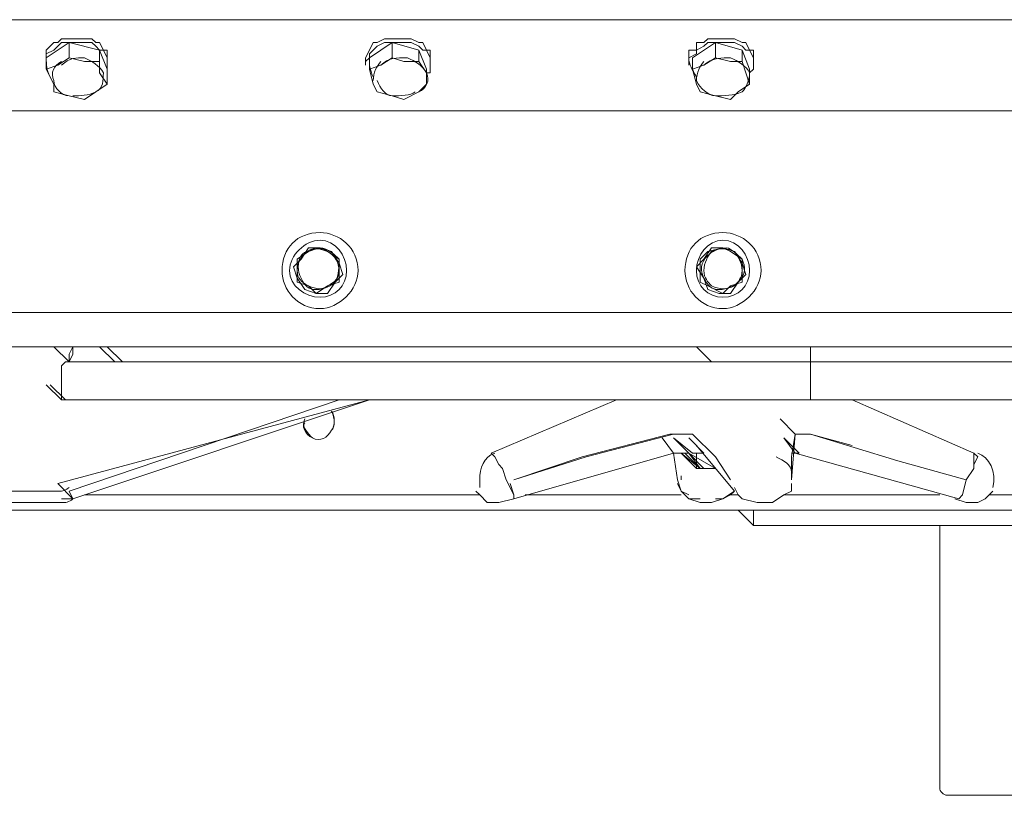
# Model space of a CAD drawing. Header units: millimetres. Extents: x -300186 to 535068, y -28581 to 763298.
# Tile 343 of 405: x 16867 to 17172, y 381591 to 381831. Entities that reach past the tile are written whole.
import ezdxf

# ---------------------------------------------------------------- set-up
doc = ezdxf.new("R2010")
doc.units = ezdxf.units.MM
doc.header["$LTSCALE"] = 10
doc.layers.add('koty', color=6, linetype='Continuous', lineweight=9)
doc.layers.add('NS_tenka', color=252, linetype='Continuous', lineweight=18)
doc.layers.add('popisky', color=6, linetype='Continuous')

# ---------------------------------------------------------------- blocks, each defined once
blk = doc.blocks.new('A$C12ac11e3')
at = {"layer": 'NS_tenka'}
for p, q in [((-869.83, 3847.74), (-17.82, 3847.74)), ((-17.82, 3847.74), (-869.83, 3847.74)), ((-403.17, 3835.96), (-396.1, 3840.67)), ((-403.17, 3838.31), (-400.81, 3840.67)), ((-400.81, 3840.67), (-399.63, 3840.67)), ((-399.63, 3840.67), (-398.45, 3841.85)), ((-399.63, 3839.49), (-398.45, 3840.67)), ((-398.45, 3841.85), (-397.27, 3841.85)), ((-398.45, 3840.67), (-397.27, 3840.67)), ((-397.27, 3841.85), (-394.92, 3841.85)), ((-397.27, 3840.67), (-394.92, 3840.67)), ((-396.1, 3840.67), (-396.1, 3835.96)), ((-396.1, 3840.67), (-386.67, 3838.31)), ((-394.92, 3841.85), (-392.56, 3841.85)), ((-394.92, 3840.67), (-392.56, 3840.67)), ((-392.56, 3841.85), (-391.38, 3841.85)), ((-392.56, 3840.67), (-391.38, 3840.67)), ((-391.38, 3841.85), (-389.03, 3841.85)), ((-391.38, 3840.67), (-389.03, 3840.67)), ((-389.03, 3841.85), (-387.85, 3840.67)), ((-389.03, 3840.67), (-387.85, 3839.49)), ((-387.85, 3840.67), (-386.67, 3840.67)), ((-386.67, 3840.67), (-385.49, 3838.31)), ((-303, 3835.96), (-295.93, 3840.67)), ((-303, 3838.31), (-301.82, 3840.67)), ((-301.82, 3840.67), (-300.64, 3840.67)), ((-300.64, 3840.67), (-298.29, 3841.85)), ((-300.64, 3839.49), (-298.29, 3840.67)), ((-298.29, 3841.85), (-295.93, 3841.85)), ((-298.29, 3840.67), (-295.93, 3840.67)), ((-295.93, 3841.85), (-294.75, 3841.85)), ((-295.93, 3840.67), (-295.93, 3835.96)), ((-295.93, 3840.67), (-287.68, 3838.31)), ((-295.93, 3840.67), (-294.75, 3840.67)), ((-294.75, 3841.85), (-292.39, 3841.85)), ((-294.75, 3840.67), (-292.39, 3840.67)), ((-292.39, 3841.85), (-291.22, 3841.85)), ((-292.39, 3840.67), (-291.22, 3840.67)), ((-291.22, 3841.85), (-290.04, 3841.85)), ((-291.22, 3840.67), (-290.04, 3840.67)), ((-290.04, 3841.85), (-287.68, 3840.67)), ((-290.04, 3840.67), (-287.68, 3839.49)), ((-287.68, 3840.67), (-286.5, 3840.67)), ((-286.5, 3840.67), (-285.32, 3838.31)), ((-202.83, 3835.96), (-195.76, 3840.67)), ((-201.65, 3838.31), (-201.65, 3840.67)), ((-201.65, 3840.67), (-199.3, 3840.67)), ((-199.3, 3840.67), (-198.12, 3841.85)), ((-199.3, 3839.49), (-198.12, 3840.67)), ((-198.12, 3841.85), (-196.94, 3841.85)), ((-198.12, 3840.67), (-196.94, 3840.67)), ((-196.94, 3841.85), (-194.58, 3841.85)), ((-196.94, 3840.67), (-194.58, 3840.67)), ((-195.76, 3840.67), (-195.76, 3835.96)), ((-195.76, 3840.67), (-187.51, 3838.31)), ((-194.58, 3841.85), (-193.41, 3841.85)), ((-194.58, 3840.67), (-193.41, 3840.67)), ((-193.41, 3841.85), (-191.05, 3841.85)), ((-193.41, 3840.67), (-191.05, 3840.67)), ((-191.05, 3841.85), (-189.87, 3841.85)), ((-191.05, 3840.67), (-189.87, 3840.67)), ((-189.87, 3841.85), (-187.51, 3840.67)), ((-189.87, 3840.67), (-187.51, 3839.49)), ((-187.51, 3840.67), (-186.34, 3840.67)), ((-186.34, 3840.67), (-185.16, 3838.31)), ((-403.17, 3837.13), (-400.81, 3838.31)), ((-403.17, 3835.96), (-403.17, 3838.31)), ((-403.17, 3838.31), (-403.17, 3838.31)), ((-403.17, 3835.96), (-403.17, 3837.13)), ((-400.81, 3838.31), (-399.63, 3839.49)), ((-387.85, 3839.49), (-386.67, 3838.31)), ((-386.67, 3838.31), (-386.67, 3834.78)), ((-386.67, 3838.31), (-384.31, 3832.42)), ((-386.67, 3838.31), (-385.49, 3838.31)), ((-385.49, 3838.31), (-384.31, 3835.96)), ((-385.49, 3838.31), (-384.31, 3838.31)), ((-384.31, 3838.31), (-384.31, 3835.96)), ((-304.18, 3835.96), (-303, 3838.31)), ((-303, 3837.13), (-301.82, 3838.31)), ((-303, 3838.31), (-303, 3838.31)), ((-303, 3835.96), (-303, 3837.13)), ((-301.82, 3838.31), (-300.64, 3839.49)), ((-287.68, 3839.49), (-286.5, 3838.31)), ((-287.68, 3838.31), (-287.68, 3834.78)), ((-287.68, 3838.31), (-285.32, 3832.42)), ((-286.5, 3838.31), (-285.32, 3838.31)), ((-285.32, 3838.31), (-284.14, 3835.96)), ((-285.32, 3838.31), (-284.14, 3838.31)), ((-284.14, 3838.31), (-284.14, 3835.96)), ((-204.01, 3835.96), (-204.01, 3838.31)), ((-204.01, 3838.31), (-201.65, 3838.31)), ((-204.01, 3835.96), (-201.65, 3837.13)), ((-201.65, 3838.31), (-199.3, 3839.49)), ((-201.65, 3837.13), (-201.65, 3838.31)), ((-187.51, 3839.49), (-186.34, 3838.31)), ((-187.51, 3838.31), (-187.51, 3834.78)), ((-187.51, 3838.31), (-185.16, 3832.42)), ((-186.34, 3838.31), (-185.16, 3838.31)), ((-185.16, 3838.31), (-183.98, 3835.96)), ((-185.16, 3838.31), (-183.98, 3838.31)), ((-183.98, 3838.31), (-183.98, 3835.96)), ((-403.17, 3835.96), (-403.17, 3833.6)), ((-403.17, 3832.42), (-403.17, 3835.96)), ((-403.17, 3834.78), (-403.17, 3835.96)), ((-403.17, 3835.96), (-403.17, 3835.96)), ((-403.17, 3833.6), (-403.17, 3833.6)), ((-399.63, 3833.6), (-403.17, 3832.42)), ((-396.1, 3835.96), (-399.63, 3833.6)), ((-391.38, 3834.78), (-396.1, 3835.96)), ((-396.1, 3835.96), (-396.1, 3835.96)), ((-386.67, 3834.78), (-391.38, 3834.78)), ((-386.67, 3831.24), (-386.67, 3834.78)), ((-386.67, 3834.78), (-386.67, 3834.78)), ((-384.31, 3833.6), (-384.31, 3835.96)), ((-384.31, 3835.96), (-384.31, 3835.96)), ((-384.31, 3835.96), (-384.31, 3834.78)), ((-384.31, 3835.96), (-384.31, 3835.96)), ((-384.31, 3834.78), (-384.31, 3833.6)), ((-384.31, 3833.6), (-384.31, 3832.42)), ((-304.18, 3835.96), (-304.18, 3833.6)), ((-304.18, 3834.78), (-303, 3835.96)), ((-304.18, 3835.96), (-304.18, 3835.96)), ((-304.18, 3833.6), (-304.18, 3833.6)), ((-303, 3832.42), (-303, 3835.96)), ((-299.46, 3833.6), (-303, 3832.42)), ((-295.93, 3835.96), (-299.46, 3833.6)), ((-292.39, 3834.78), (-295.93, 3835.96)), ((-295.93, 3835.96), (-295.93, 3835.96)), ((-287.68, 3834.78), (-292.39, 3834.78)), ((-285.32, 3831.24), (-287.68, 3834.78)), ((-287.68, 3834.78), (-287.68, 3834.78)), ((-284.14, 3833.6), (-284.14, 3835.96)), ((-284.14, 3835.96), (-284.14, 3835.96)), ((-284.14, 3835.96), (-284.14, 3834.78)), ((-284.14, 3835.96), (-284.14, 3835.96)), ((-284.14, 3834.78), (-284.14, 3833.6)), ((-284.14, 3833.6), (-284.14, 3832.42)), ((-204.01, 3835.96), (-204.01, 3833.6)), ((-204.01, 3834.78), (-204.01, 3835.96)), ((-204.01, 3835.96), (-204.01, 3835.96)), ((-204.01, 3833.6), (-204.01, 3833.6)), ((-202.83, 3832.42), (-202.83, 3835.96)), ((-199.3, 3833.6), (-202.83, 3832.42)), ((-195.76, 3835.96), (-199.3, 3833.6)), ((-191.05, 3834.78), (-195.76, 3835.96)), ((-195.76, 3835.96), (-195.76, 3835.96)), ((-187.51, 3834.78), (-191.05, 3834.78)), ((-186.34, 3831.24), (-187.51, 3834.78)), ((-187.51, 3834.78), (-187.51, 3834.78)), ((-183.98, 3833.6), (-183.98, 3835.96)), ((-183.98, 3835.96), (-183.98, 3835.96)), ((-183.98, 3835.96), (-183.98, 3834.78)), ((-183.98, 3835.96), (-183.98, 3835.96)), ((-183.98, 3834.78), (-183.98, 3833.6)), ((-183.98, 3833.6), (-183.98, 3832.42)), ((-403.17, 3832.42), (-400.81, 3827.71)), ((-384.31, 3827.71), (-386.67, 3831.24)), ((-384.31, 3832.42), (-384.31, 3827.71)), ((-384.31, 3832.42), (-384.31, 3831.24)), ((-303, 3832.42), (-301.82, 3827.71)), ((-285.32, 3832.42), (-285.32, 3827.71)), ((-285.32, 3827.71), (-285.32, 3831.24)), ((-284.14, 3831.24), (-285.32, 3831.24)), ((-284.14, 3832.42), (-284.14, 3831.24)), ((-202.83, 3832.42), (-201.65, 3827.71)), ((-185.16, 3827.71), (-186.34, 3831.24)), ((-185.16, 3832.42), (-185.16, 3827.71)), ((-183.98, 3832.42), (-185.16, 3831.24)), ((-400.81, 3827.71), (-400.81, 3827.71)), ((-400.81, 3827.71), (-400.81, 3825.35)), ((-387.85, 3825.35), (-384.31, 3827.71)), ((-384.31, 3827.71), (-384.31, 3827.71)), ((-301.82, 3827.71), (-301.82, 3827.71)), ((-301.82, 3827.71), (-300.64, 3825.35)), ((-287.68, 3825.35), (-285.32, 3827.71)), ((-285.32, 3827.71), (-285.32, 3827.71)), ((-201.65, 3827.71), (-201.65, 3827.71)), ((-201.65, 3827.71), (-200.48, 3825.35)), ((-188.69, 3825.35), (-185.16, 3827.71)), ((-185.16, 3827.71), (-185.16, 3827.71)), ((-400.81, 3825.35), (-396.1, 3824.17)), ((-391.38, 3822.99), (-387.85, 3825.35)), ((-300.64, 3825.35), (-295.93, 3824.17)), ((-292.39, 3822.99), (-287.68, 3825.35)), ((-200.48, 3825.35), (-195.76, 3824.17)), ((-191.05, 3822.99), (-188.69, 3825.35)), ((-396.1, 3824.17), (-391.38, 3822.99)), ((-295.93, 3824.17), (-292.39, 3822.99)), ((-195.76, 3824.17), (-191.05, 3822.99)), ((-909.89, 3819.46), (22.25, 3819.46)), ((-321.85, 3775.86), (-325.39, 3773.5)), ((-321.85, 3777.03), (-324.21, 3773.5)), ((-319.5, 3777.03), (-321.85, 3775.86)), ((-318.32, 3777.03), (-321.85, 3777.03)), ((-315.96, 3775.86), (-319.5, 3777.03)), ((-314.78, 3775.86), (-318.32, 3777.03)), ((-312.43, 3773.5), (-315.96, 3775.86)), ((-312.43, 3772.32), (-314.78, 3775.86)), ((-198.12, 3775.86), (-200.48, 3773.5)), ((-196.94, 3777.03), (-199.3, 3773.5)), ((-193.41, 3777.03), (-198.12, 3775.86)), ((-193.41, 3777.03), (-196.94, 3777.03)), ((-191.05, 3775.86), (-193.41, 3777.03)), ((-189.87, 3775.86), (-193.41, 3777.03)), ((-187.51, 3773.5), (-191.05, 3775.86)), ((-187.51, 3772.32), (-189.87, 3775.86)), ((-324.21, 3773.5), (-326.57, 3771.14)), ((-325.39, 3773.5), (-325.39, 3769.96)), ((-312.43, 3769.96), (-312.43, 3773.5)), ((-199.3, 3773.5), (-201.65, 3771.14)), ((-200.48, 3773.5), (-200.48, 3769.96)), ((-187.51, 3769.96), (-187.51, 3773.5)), ((-326.57, 3771.14), (-325.39, 3767.61)), ((-325.39, 3769.96), (-325.39, 3766.43)), ((-311.25, 3768.78), (-312.43, 3772.32)), ((-312.43, 3766.43), (-312.43, 3769.96)), ((-201.65, 3771.14), (-199.3, 3767.61)), ((-200.48, 3769.96), (-200.48, 3766.43)), ((-186.34, 3768.78), (-187.51, 3772.32)), ((-187.51, 3766.43), (-187.51, 3769.96)), ((-325.39, 3767.61), (-323.03, 3764.07)), ((-325.39, 3766.43), (-321.85, 3765.25)), ((-315.96, 3765.25), (-312.43, 3766.43)), ((-315.96, 3762.89), (-313.61, 3766.43)), ((-313.61, 3766.43), (-311.25, 3768.78)), ((-200.48, 3766.43), (-198.12, 3765.25)), ((-199.3, 3767.61), (-198.12, 3764.07)), ((-191.05, 3765.25), (-187.51, 3766.43)), ((-191.05, 3762.89), (-188.69, 3766.43)), ((-188.69, 3766.43), (-186.34, 3768.78)), ((-323.03, 3764.07), (-319.5, 3762.89)), ((-321.85, 3765.25), (-319.5, 3762.89)), ((-319.5, 3762.89), (-315.96, 3765.25)), ((-198.12, 3765.25), (-193.41, 3762.89)), ((-198.12, 3764.07), (-194.58, 3762.89)), ((-193.41, 3762.89), (-191.05, 3765.25)), ((-319.5, 3762.89), (-315.96, 3762.89)), ((-194.58, 3762.89), (-191.05, 3762.89)), ((-934.64, 3757), (46.99, 3757)), ((54.06, 3746.39), (-941.71, 3746.39)), ((-396.1, 3741.68), (-400.81, 3746.39)), ((-400.81, 3746.39), (-400.81, 3746.39)), ((-396.1, 3741.68), (-400.81, 3746.39)), ((-400.81, 3746.39), (-400.81, 3746.39)), ((-394.92, 3746.39), (-396.1, 3744.04)), ((-394.92, 3744.04), (-394.92, 3746.39)), ((-381.95, 3741.68), (-386.67, 3746.39)), ((-386.67, 3746.39), (-386.67, 3746.39)), ((-379.6, 3741.68), (-384.31, 3746.39)), ((-384.31, 3746.39), (-384.31, 3746.39)), ((-196.94, 3741.68), (-201.65, 3746.39)), ((-201.65, 3746.39), (-201.65, 3746.39)), ((-166.3, 3746.39), (-166.3, 3741.68)), ((-396.1, 3744.04), (-396.1, 3741.68)), ((-396.1, 3741.68), (-394.92, 3744.04)), ((-397.27, 3741.68), (-398.45, 3740.5)), ((-398.45, 3740.5), (-397.27, 3741.68)), ((-398.45, 3740.5), (-398.45, 3729.9)), ((-398.45, 3729.9), (-398.45, 3740.5)), ((-397.27, 3741.68), (-396.1, 3741.68)), ((-396.1, 3741.68), (-396.1, 3741.68)), ((-396.1, 3741.68), (-394.92, 3741.68)), ((-394.92, 3741.68), (-396.1, 3741.68)), ((-396.1, 3741.68), (-396.1, 3741.68)), ((-396.1, 3741.68), (-396.1, 3741.68)), ((-394.92, 3741.68), (-396.1, 3741.68)), ((-394.92, 3741.68), (-392.56, 3741.68)), ((-392.56, 3741.68), (-394.92, 3741.68)), ((-392.56, 3741.68), (-394.92, 3741.68)), ((-392.56, 3741.68), (-389.03, 3741.68)), ((-391.38, 3741.68), (-392.56, 3741.68)), ((-389.03, 3741.68), (-392.56, 3741.68)), ((-387.85, 3741.68), (-391.38, 3741.68)), ((-389.03, 3741.68), (-385.49, 3741.68)), ((-386.67, 3741.68), (-389.03, 3741.68)), ((-384.31, 3741.68), (-387.85, 3741.68)), ((-377.24, 3741.68), (-386.67, 3741.68)), ((-385.49, 3741.68), (-379.6, 3741.68)), ((-379.6, 3741.68), (-384.31, 3741.68)), ((-379.6, 3741.68), (-368.99, 3741.68)), ((-367.81, 3741.68), (-379.6, 3741.68)), ((-366.64, 3741.68), (-377.24, 3741.68)), ((-368.99, 3741.68), (-356.03, 3741.68)), ((-354.85, 3741.68), (-367.81, 3741.68)), ((-354.85, 3741.68), (-366.64, 3741.68)), ((-356.03, 3741.68), (-340.71, 3741.68)), ((-340.71, 3741.68), (-354.85, 3741.68)), ((-341.89, 3741.68), (-354.85, 3741.68)), ((-326.57, 3741.68), (-341.89, 3741.68)), ((-340.71, 3741.68), (-324.21, 3741.68)), ((-323.03, 3741.68), (-340.71, 3741.68)), ((-310.07, 3741.68), (-326.57, 3741.68)), ((-324.21, 3741.68), (-304.18, 3741.68)), ((-304.18, 3741.68), (-323.03, 3741.68)), ((-292.39, 3741.68), (-310.07, 3741.68)), ((-304.18, 3741.68), (-284.14, 3741.68)), ((-284.14, 3741.68), (-304.18, 3741.68)), ((-272.36, 3741.68), (-292.39, 3741.68)), ((-284.14, 3741.68), (-262.93, 3741.68)), ((-261.75, 3741.68), (-284.14, 3741.68)), ((-252.33, 3741.68), (-272.36, 3741.68)), ((-262.93, 3741.68), (-214.62, 3741.68)), ((-214.62, 3741.68), (-261.75, 3741.68)), ((-209.9, 3741.68), (-252.33, 3741.68)), ((-214.62, 3741.68), (-166.3, 3741.68)), ((-166.3, 3741.68), (-214.62, 3741.68)), ((-166.3, 3741.68), (-209.9, 3741.68)), ((-182.8, 3741.68), (-182.8, 3741.68)), ((-182.8, 3741.68), (-182.8, 3741.68)), ((-166.3, 3741.68), (-166.3, 3740.5)), ((-166.3, 3741.68), (-166.3, 3741.68)), ((-166.3, 3741.68), (-166.3, 3741.68)), ((-132.13, 3741.68), (-166.3, 3741.68)), ((-159.23, 3741.68), (-166.3, 3741.68)), ((-166.3, 3741.68), (-166.3, 3741.68)), ((-132.13, 3741.68), (-166.3, 3741.68)), ((-166.3, 3740.5), (-166.3, 3729.9)), ((-99.13, 3741.68), (-132.13, 3741.68)), ((-99.13, 3741.68), (-132.13, 3741.68)), ((-398.45, 3729.9), (-403.17, 3734.61)), ((-403.17, 3734.61), (-403.17, 3734.61)), ((-397.27, 3729.9), (-401.99, 3734.61)), ((-399.63, 3703.97), (-303, 3729.9)), ((-397.27, 3729.9), (-398.45, 3729.9)), ((-394.92, 3729.9), (-397.27, 3729.9)), ((-394.92, 3729.9), (-397.27, 3729.9)), ((-397.27, 3729.9), (-397.27, 3729.9)), ((-396.1, 3701.61), (-312.43, 3729.9)), ((-303, 3729.9), (-394.92, 3699.26)), ((-392.56, 3729.9), (-394.92, 3729.9)), ((-392.56, 3729.9), (-394.92, 3729.9)), ((-390.2, 3729.9), (-392.56, 3729.9)), ((-390.2, 3729.9), (-392.56, 3729.9)), ((-386.67, 3729.9), (-390.2, 3729.9)), ((-386.67, 3729.9), (-390.2, 3729.9)), ((-381.95, 3729.9), (-386.67, 3729.9)), ((-380.78, 3729.9), (-386.67, 3729.9)), ((-368.99, 3729.9), (-381.95, 3729.9)), ((-368.99, 3729.9), (-380.78, 3729.9)), ((-357.21, 3729.9), (-368.99, 3729.9)), ((-357.21, 3729.9), (-368.99, 3729.9)), ((-341.89, 3729.9), (-357.21, 3729.9)), ((-341.89, 3729.9), (-357.21, 3729.9)), ((-325.39, 3729.9), (-341.89, 3729.9)), ((-324.21, 3729.9), (-341.89, 3729.9)), ((-305.36, 3729.9), (-325.39, 3729.9)), ((-305.36, 3729.9), (-324.21, 3729.9)), ((-284.14, 3729.9), (-305.36, 3729.9)), ((-284.14, 3729.9), (-305.36, 3729.9)), ((-262.93, 3729.9), (-284.14, 3729.9)), ((-262.93, 3729.9), (-284.14, 3729.9)), ((-226.4, 3729.9), (-265.29, 3713.4)), ((-214.62, 3729.9), (-262.93, 3729.9)), ((-214.62, 3729.9), (-262.93, 3729.9)), ((-166.3, 3729.9), (-214.62, 3729.9)), ((-166.3, 3729.9), (-214.62, 3729.9)), ((-155.7, 3729.9), (-166.3, 3729.9)), ((-166.3, 3729.9), (-166.3, 3729.9)), ((-130.95, 3729.9), (-166.3, 3729.9)), ((-115.63, 3713.4), (-153.34, 3729.9)), ((-99.13, 3729.9), (-130.95, 3729.9)), ((-171.02, 3719.29), (-175.73, 3724)), ((-237.01, 3712.22), (-209.9, 3719.29)), ((-208.73, 3719.29), (-235.83, 3712.22)), ((-208.73, 3713.4), (-212.26, 3718.11)), ((-212.26, 3718.11), (-212.26, 3718.11)), ((-209.9, 3719.29), (-208.73, 3719.29)), ((-208.73, 3719.29), (-205.19, 3719.29)), ((-204.01, 3713.4), (-208.73, 3718.11)), ((-208.73, 3718.11), (-202.83, 3713.4)), ((-205.19, 3719.29), (-204.01, 3719.29)), ((-204.01, 3719.29), (-202.83, 3719.29)), ((-199.3, 3713.4), (-204.01, 3718.11)), ((-202.83, 3719.29), (-195.76, 3712.22)), ((-169.84, 3713.4), (-174.55, 3718.11)), ((-174.55, 3718.11), (-171.02, 3713.4)), ((-172.19, 3705.15), (-171.02, 3719.29)), ((-172.19, 3712.22), (-171.02, 3719.29)), ((-171.02, 3719.29), (-171.02, 3719.29)), ((-171.02, 3719.29), (-171.02, 3719.29)), ((-171.02, 3719.29), (-167.48, 3719.29)), ((-167.48, 3719.29), (-166.3, 3719.29)), ((-167.48, 3719.29), (-166.3, 3719.29)), ((-166.3, 3719.29), (-166.3, 3719.29)), ((-166.3, 3719.29), (-153.34, 3715.76)), ((-139.2, 3711.04), (-166.3, 3719.29)), ((-201.65, 3715.76), (-189.87, 3701.61)), ((-153.34, 3715.76), (-153.34, 3715.76)), ((-265.29, 3713.4), (-265.29, 3713.4)), ((-264.11, 3712.22), (-265.29, 3713.4)), ((-262.93, 3709.86), (-264.11, 3712.22)), ((-258.22, 3699.26), (-208.73, 3713.4)), ((-258.22, 3705.15), (-237.01, 3712.22)), ((-235.83, 3712.22), (-258.22, 3705.15)), ((-208.73, 3713.4), (-207.55, 3705.15)), ((-206.37, 3713.4), (-208.73, 3713.4)), ((-208.73, 3713.4), (-208.73, 3713.4)), ((-201.65, 3708.68), (-206.37, 3713.4)), ((-206.37, 3713.4), (-200.48, 3708.68)), ((-206.37, 3713.4), (-204.01, 3713.4)), ((-200.48, 3708.68), (-205.19, 3713.4)), ((-205.19, 3713.4), (-205.19, 3713.4)), ((-199.3, 3708.68), (-204.01, 3713.4)), ((-204.01, 3713.4), (-200.48, 3708.68)), ((-199.3, 3708.68), (-204.01, 3713.4)), ((-204.01, 3713.4), (-195.76, 3708.68)), ((-202.83, 3713.4), (-200.48, 3713.4)), ((-201.65, 3713.4), (-201.65, 3708.68)), ((-200.48, 3713.4), (-199.3, 3713.4)), ((-195.76, 3712.22), (-191.05, 3705.15)), ((-172.19, 3713.4), (-171.02, 3713.4)), ((-172.19, 3705.15), (-172.19, 3712.22)), ((-171.02, 3713.4), (-120.34, 3699.26)), ((-171.02, 3713.4), (-171.02, 3713.4)), ((-171.02, 3713.4), (-169.84, 3713.4)), ((-114.45, 3712.22), (-115.63, 3713.4)), ((-115.63, 3713.4), (-115.63, 3712.22)), ((-115.63, 3712.22), (-115.63, 3709.86)), ((-114.45, 3712.22), (-115.63, 3709.86)), ((-261.75, 3708.68), (-262.93, 3709.86)), ((-260.58, 3705.15), (-261.75, 3708.68)), ((-201.65, 3708.68), (-200.48, 3708.68)), ((-200.48, 3708.68), (-201.65, 3708.68)), ((-200.48, 3708.68), (-195.76, 3708.68)), ((-200.48, 3708.68), (-199.3, 3708.68)), ((-200.48, 3708.68), (-195.76, 3708.68)), ((-195.76, 3708.68), (-199.3, 3708.68)), ((-195.76, 3708.68), (-195.76, 3708.68)), ((-117.99, 3705.15), (-139.2, 3711.04)), ((-115.63, 3708.68), (-117.99, 3705.15)), ((-115.63, 3708.68), (-117.99, 3705.15)), ((-115.63, 3709.86), (-115.63, 3708.68)), ((-115.63, 3709.86), (-115.63, 3708.68)), ((-394.92, 3699.26), (-399.63, 3703.97)), ((-258.22, 3700.44), (-260.58, 3705.15)), ((-258.22, 3700.44), (-259.4, 3703.97)), ((-207.55, 3705.15), (-207.55, 3705.15)), ((-206.37, 3701.61), (-207.55, 3705.15)), ((-207.55, 3703.97), (-206.37, 3701.61)), ((-189.87, 3702.79), (-188.69, 3700.44)), ((-172.19, 3701.61), (-172.19, 3703.97)), ((-117.99, 3705.15), (-119.16, 3700.44)), ((-117.99, 3705.15), (-119.16, 3700.44)), ((-420.84, 3701.61), (-398.45, 3701.61)), ((-398.45, 3701.61), (-398.45, 3701.61)), ((-394.92, 3699.26), (-396.1, 3701.61)), ((-268.83, 3700.44), (-391.38, 3700.44)), ((-391.38, 3700.44), (-391.38, 3700.44)), ((-270, 3701.61), (-268.83, 3700.44)), ((-268.83, 3700.44), (-266.47, 3698.08)), ((-262.93, 3698.08), (-258.22, 3699.26)), ((-258.22, 3699.26), (-258.22, 3700.44)), ((-258.22, 3699.26), (-258.22, 3700.44)), ((-206.37, 3700.44), (-254.68, 3700.44)), ((-254.68, 3700.44), (-254.68, 3700.44)), ((-206.37, 3701.61), (-204.01, 3699.26)), ((-204.01, 3700.44), (-206.37, 3701.61)), ((-204.01, 3699.26), (-200.48, 3698.08)), ((-200.48, 3699.26), (-204.01, 3699.26)), ((-204.01, 3699.26), (-204.01, 3699.26)), ((-196.94, 3698.08), (-193.41, 3699.26)), ((-193.41, 3699.26), (-195.76, 3699.26)), ((-193.41, 3699.26), (-189.87, 3701.61)), ((-191.05, 3700.44), (-193.41, 3699.26)), ((-191.05, 3700.44), (-189.87, 3701.61)), ((-188.69, 3700.44), (-191.05, 3700.44)), ((-191.05, 3700.44), (-191.05, 3700.44)), ((-189.87, 3701.61), (-189.87, 3701.61)), ((-189.87, 3701.61), (-189.87, 3701.61)), ((-188.69, 3700.44), (-187.51, 3699.26)), ((-187.51, 3699.26), (-182.8, 3698.08)), ((-178.09, 3698.08), (-174.55, 3700.44)), ((-174.55, 3700.44), (-172.19, 3701.61)), ((-126.24, 3700.44), (-174.55, 3700.44)), ((-174.55, 3700.44), (-174.55, 3700.44)), ((-121.52, 3699.26), (-117.99, 3698.08)), ((-119.16, 3700.44), (-120.34, 3699.26)), ((-119.16, 3700.44), (-120.34, 3699.26)), ((-120.34, 3699.26), (-120.34, 3699.26)), ((-120.34, 3699.26), (-120.34, 3699.26)), ((-120.34, 3699.26), (-120.34, 3699.26)), ((-114.45, 3698.08), (-112.09, 3699.26)), ((-112.09, 3699.26), (-109.74, 3701.61)), ((12.82, 3700.44), (-110.92, 3700.44)), ((-110.92, 3700.44), (-110.92, 3700.44)), ((-420.84, 3698.08), (-398.45, 3698.08)), ((-419.66, 3698.08), (-398.45, 3698.08)), ((-398.45, 3698.08), (-398.45, 3698.08)), ((-398.45, 3698.08), (-398.45, 3698.08)), ((-266.47, 3698.08), (-265.29, 3698.08)), ((-265.29, 3698.08), (-262.93, 3698.08)), ((-200.48, 3698.08), (-196.94, 3698.08)), ((-182.8, 3698.08), (-178.09, 3698.08)), ((-117.99, 3698.08), (-114.45, 3698.08)), ((59.96, 3695.72), (-947.6, 3695.72)), ((-183.98, 3691.01), (-188.69, 3695.72)), ((-188.69, 3695.72), (-188.69, 3695.72)), ((-183.98, 3695.72), (-183.98, 3691.01)), ((-183.98, 3695.72), (-183.98, 3691.01)), ((-183.98, 3691.01), (-183.98, 3691.01)), ((-183.98, 3691.01), (59.96, 3691.01)), ((-126.24, 3691.01), (-126.24, 3609.7)), ((-126.24, 3609.7), (-126.24, 3609.7)), ((-123.88, 3607.34), (153.05, 3607.34))]:
    blk.add_line(p, q, dxfattribs=at)
for points in [[(-403.17, 3835.96), (-403.17, 3833.6), (-403.17, 3832.42), (-401.99, 3830.06)], [(-398.45, 3834.78), (-400.81, 3833.6), (-401.99, 3831.24), (-400.81, 3828.88)], [(-391.38, 3835.96), (-393.74, 3835.96), (-396.1, 3835.96), (-398.45, 3833.6)], [(-385.49, 3831.24), (-386.67, 3833.6), (-389.03, 3834.78), (-391.38, 3835.96)], [(-303, 3835.96), (-303, 3833.6), (-303, 3832.42), (-301.82, 3830.06)], [(-299.46, 3834.78), (-300.64, 3833.6), (-301.82, 3831.24), (-301.82, 3828.88)], [(-291.22, 3835.96), (-294.75, 3835.96), (-297.11, 3835.96), (-299.46, 3833.6)], [(-285.32, 3831.24), (-286.5, 3833.6), (-288.86, 3834.78), (-291.22, 3835.96)], [(-204.01, 3835.96), (-204.01, 3833.6), (-202.83, 3832.42), (-201.65, 3830.06)], [(-199.3, 3834.78), (-200.48, 3833.6), (-201.65, 3831.24), (-201.65, 3828.88)], [(-191.05, 3835.96), (-193.41, 3835.96), (-196.94, 3835.96), (-199.3, 3833.6)], [(-185.16, 3831.24), (-186.34, 3833.6), (-188.69, 3834.78), (-191.05, 3835.96)], [(-387.85, 3825.35), (-385.49, 3826.53), (-385.49, 3828.88), (-385.49, 3831.24)], [(-287.68, 3825.35), (-285.32, 3826.53), (-284.14, 3828.88), (-285.32, 3831.24)], [(-187.51, 3825.35), (-186.34, 3826.53), (-185.16, 3828.88), (-185.16, 3831.24)], [(-400.81, 3828.88), (-400.81, 3826.53), (-398.45, 3824.17), (-396.1, 3824.17)], [(-300.64, 3828.88), (-299.46, 3826.53), (-298.29, 3824.17), (-295.93, 3824.17)], [(-201.65, 3828.88), (-200.48, 3826.53), (-198.12, 3824.17), (-195.76, 3824.17)], [(-394.92, 3824.17), (-392.56, 3824.17), (-390.2, 3824.17), (-387.85, 3825.35)], [(-295.93, 3824.17), (-293.57, 3824.17), (-290.04, 3824.17), (-288.86, 3825.35)], [(-195.76, 3824.17), (-193.41, 3824.17), (-189.87, 3824.17), (-187.51, 3825.35)], [(-321.85, 3775.86), (-324.21, 3774.68), (-325.39, 3772.32), (-325.39, 3769.96)], [(-318.32, 3777.03), (-320.68, 3777.03), (-323.03, 3775.86), (-324.21, 3774.68)], [(-315.96, 3775.86), (-317.14, 3777.03), (-319.5, 3777.03), (-321.85, 3775.86)], [(-312.43, 3773.5), (-313.61, 3774.68), (-315.96, 3777.03), (-318.32, 3777.03)], [(-312.43, 3769.96), (-312.43, 3772.32), (-313.61, 3774.68), (-315.96, 3775.86)], [(-196.94, 3775.86), (-198.12, 3774.68), (-199.3, 3772.32), (-199.3, 3769.96)], [(-192.23, 3777.03), (-194.58, 3777.03), (-196.94, 3775.86), (-198.12, 3774.68)], [(-189.87, 3775.86), (-192.23, 3777.03), (-194.58, 3777.03), (-196.94, 3775.86)], [(-187.51, 3773.5), (-188.69, 3774.68), (-191.05, 3777.03), (-192.23, 3777.03)], [(-187.51, 3769.96), (-187.51, 3772.32), (-188.69, 3774.68), (-189.87, 3775.86)], [(-324.21, 3774.68), (-325.39, 3772.32), (-325.39, 3769.96), (-324.21, 3767.61)], [(-313.61, 3766.43), (-312.43, 3768.78), (-312.43, 3771.14), (-312.43, 3773.5)], [(-198.12, 3774.68), (-200.48, 3772.32), (-200.48, 3769.96), (-199.3, 3767.61)], [(-188.69, 3766.43), (-186.34, 3768.78), (-186.34, 3771.14), (-187.51, 3773.5)], [(-325.39, 3769.96), (-325.39, 3767.61), (-324.21, 3766.43), (-321.85, 3765.25)], [(-315.96, 3765.25), (-313.61, 3766.43), (-312.43, 3767.61), (-312.43, 3769.96)], [(-199.3, 3769.96), (-199.3, 3767.61), (-198.12, 3766.43), (-196.94, 3765.25)], [(-189.87, 3765.25), (-188.69, 3766.43), (-187.51, 3767.61), (-187.51, 3769.96)], [(-324.21, 3767.61), (-323.03, 3765.25), (-321.85, 3764.07), (-319.5, 3764.07)], [(-319.5, 3764.07), (-317.14, 3764.07), (-314.78, 3765.25), (-313.61, 3766.43)], [(-199.3, 3767.61), (-198.12, 3765.25), (-196.94, 3764.07), (-194.58, 3764.07)], [(-194.58, 3764.07), (-192.23, 3764.07), (-189.87, 3765.25), (-188.69, 3766.43)], [(-321.85, 3765.25), (-319.5, 3764.07), (-317.14, 3764.07), (-315.96, 3765.25)], [(-196.94, 3765.25), (-194.58, 3764.07), (-192.23, 3764.07), (-189.87, 3765.25)], [(-323.03, 3724), (-324.21, 3721.65), (-323.03, 3719.29), (-320.68, 3718.11)], [(-323.03, 3722.83), (-324.21, 3721.65), (-321.85, 3719.29), (-320.68, 3718.11)], [(-264.11, 3713.4), (-267.65, 3712.22), (-268.83, 3708.68), (-268.83, 3705.15)], [(-172.19, 3707.51), (-172.19, 3709.86), (-174.55, 3711.04), (-176.91, 3712.22)], [(-109.74, 3702.79), (-108.56, 3707.51), (-110.92, 3712.22), (-114.45, 3713.4)], [(-206.37, 3706.33), (-206.37, 3706.33), (-206.37, 3705.15), (-206.37, 3705.15)], [(-172.19, 3705.15), (-172.19, 3706.33), (-172.19, 3706.33), (-172.19, 3707.51)], [(-398.45, 3701.61), (-397.27, 3701.61), (-396.1, 3702.79), (-396.1, 3702.79)], [(-268.83, 3705.15), (-268.83, 3705.15), (-268.83, 3703.97), (-268.83, 3702.79)], [(-398.45, 3699.26), (-397.27, 3699.26), (-396.1, 3699.26), (-394.92, 3699.26)], [(-398.45, 3698.08), (-397.27, 3698.08), (-396.1, 3698.08), (-394.92, 3699.26)], [(-126.24, 3609.7), (-126.24, 3608.52), (-125.06, 3607.34), (-123.88, 3607.34)]]:
    blk.add_open_spline(points, degree=3, dxfattribs=at)
for points, knots in [([(-306.54, 3769.96), (-306.54, 3777.03), (-312.43, 3781.75), (-318.32, 3781.75), (-318.32, 3781.75), (-325.39, 3781.75), (-330.1, 3777.03), (-330.1, 3769.96), (-330.1, 3769.96), (-330.1, 3764.07), (-325.39, 3758.18), (-318.32, 3758.18), (-318.32, 3758.18), (-312.43, 3758.18), (-306.54, 3764.07), (-306.54, 3769.96)], [0, 0, 0, 0, 0.0625, 0.0625, 0.0625, 0.062501, 0.125, 0.125, 0.125, 0.125001, 0.1875, 0.1875, 0.1875, 0.187501, 1, 1, 1, 1]), ([(-181.62, 3769.96), (-181.62, 3777.03), (-187.51, 3781.75), (-193.41, 3781.75), (-193.41, 3781.75), (-200.48, 3781.75), (-205.19, 3777.03), (-205.19, 3769.96), (-205.19, 3769.96), (-205.19, 3764.07), (-200.48, 3758.18), (-193.41, 3758.18), (-193.41, 3758.18), (-187.51, 3758.18), (-181.62, 3764.07), (-181.62, 3769.96)], [0, 0, 0, 0, 0.0625, 0.0625, 0.0625, 0.062501, 0.125, 0.125, 0.125, 0.125001, 0.1875, 0.1875, 0.1875, 0.187501, 1, 1, 1, 1]), ([(-310.07, 3769.96), (-310.07, 3774.68), (-313.61, 3779.39), (-318.32, 3779.39), (-318.32, 3779.39), (-323.03, 3779.39), (-327.75, 3774.68), (-327.75, 3769.96), (-327.75, 3769.96), (-327.75, 3765.25), (-323.03, 3761.71), (-318.32, 3761.71), (-318.32, 3761.71), (-313.61, 3761.71), (-310.07, 3765.25), (-310.07, 3769.96)], [0, 0, 0, 0, 0.0625, 0.0625, 0.0625, 0.062501, 0.125, 0.125, 0.125, 0.125001, 0.1875, 0.1875, 0.1875, 0.187501, 1, 1, 1, 1]), ([(-185.16, 3769.96), (-185.16, 3774.68), (-188.69, 3779.39), (-193.41, 3779.39), (-193.41, 3779.39), (-198.12, 3779.39), (-201.65, 3774.68), (-201.65, 3769.96), (-201.65, 3769.96), (-201.65, 3765.25), (-198.12, 3761.71), (-193.41, 3761.71), (-193.41, 3761.71), (-188.69, 3761.71), (-185.16, 3765.25), (-185.16, 3769.96)], [0, 0, 0, 0, 0.0625, 0.0625, 0.0625, 0.062501, 0.125, 0.125, 0.125, 0.125001, 0.1875, 0.1875, 0.1875, 0.187501, 1, 1, 1, 1]), ([(-314.78, 3720.47), (-314.78, 3720.47), (-313.61, 3721.65), (-313.61, 3725.18), (-314.78, 3726.36)], [0.1666667, 0.1666667, 0.1666667, 0.1666667, 0.1666677, 1, 1, 1, 1]), ([(-314.78, 3720.47), (-314.78, 3720.47), (-313.61, 3721.65), (-313.61, 3724), (-314.78, 3726.36)], [0.1666667, 0.1666667, 0.1666667, 0.1666667, 0.1666677, 1, 1, 1, 1]), ([(-320.68, 3718.11), (-320.68, 3718.11), (-318.32, 3716.93), (-315.96, 3718.11), (-314.78, 3720.47)], [0.08333334, 0.08333334, 0.08333334, 0.08333334, 0.08333434, 0.16666667, 0.16666667, 0.16666667, 0.16666667]), ([(-320.68, 3718.11), (-320.68, 3718.11), (-318.32, 3716.93), (-315.96, 3718.11), (-314.78, 3720.47)], [0.08333334, 0.08333334, 0.08333334, 0.08333334, 0.08333434, 0.16666667, 0.16666667, 0.16666667, 0.16666667])]:
    blk.add_open_spline(points, degree=3, knots=knots, dxfattribs=at)
blk = doc.blocks.new('podklad')
at = {"layer": 'koty', "color": 252}
blk.add_blockref('A$C12ac11e3', (138541.33, 448055.96), dxfattribs=at)

msp = doc.modelspace()

# ---------------------------------------------------------------- block references
at = {"layer": 'popisky', "lineweight": -3}
msp.add_blockref('podklad', (-121263.286, -70072.259), dxfattribs=at)

doc.saveas('drawing.dxf')
